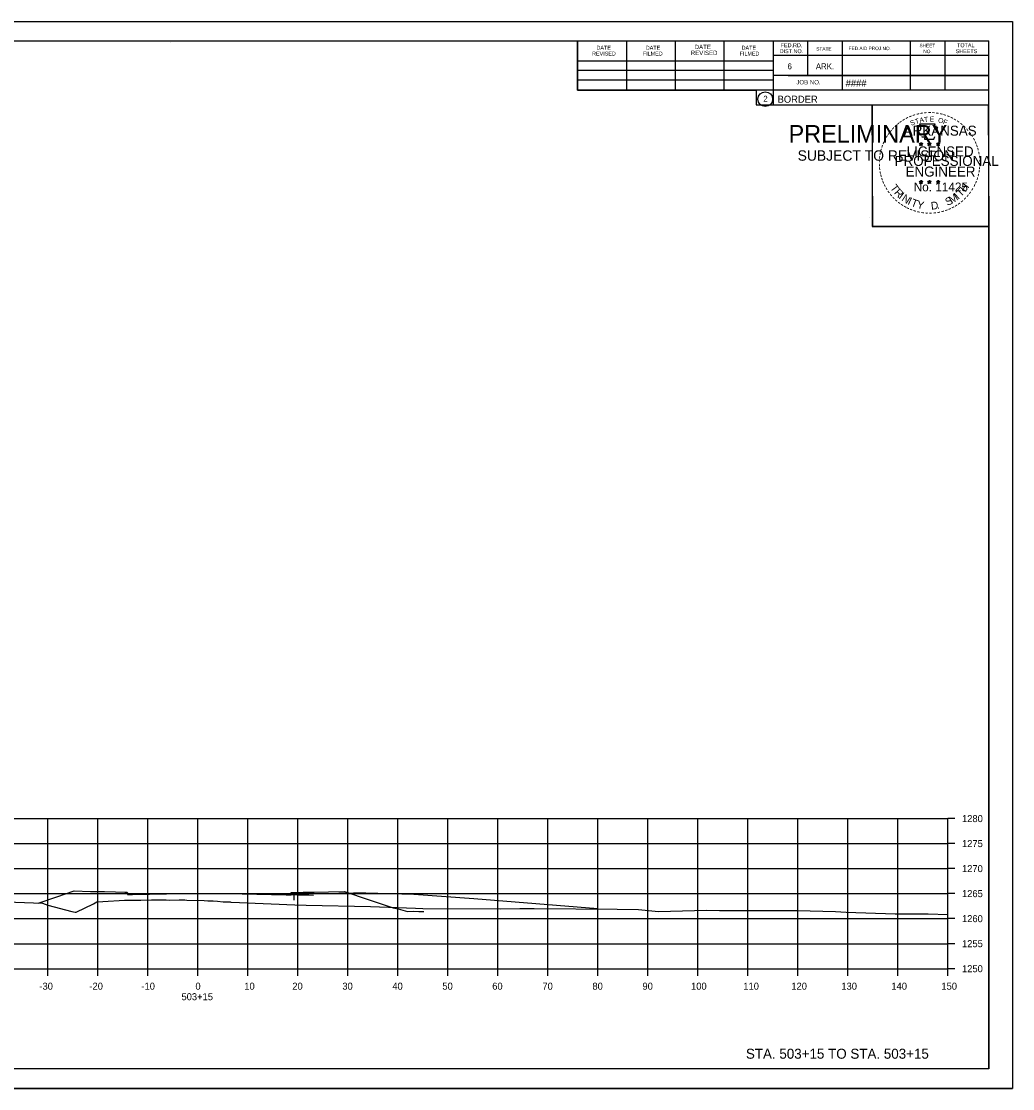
# Model space of a CAD drawing. Extents: x -70 to 701944, y -4 to 666871.
# Drawn here: x 682312.2 to 682510.4, y 651866.6 to 652080 of the extents above; entities that cross this region are included whole.
import ezdxf

# ---------------------------------------------------------------- set-up
doc = ezdxf.new("R2010")
doc.units = 0
for name, color, linetype in [('R_Axis', 7, 'Continuous'), ('R_Axis Annot', 7, 'Continuous'), ('R_Border', 7, 'Continuous'), ('R_Border PE', 7, 'Continuous'), ('R_Border Prem', 7, 'Continuous'), ('R_Draft', 7, 'Continuous'), ('R_Drive', 7, 'Continuous'), ('R_Exist Surface', 7, 'Continuous'), ('R_Grid', 7, 'Continuous'), ('R_No Plot', 7, 'Continuous'), ('R_ROW', 7, 'Continuous')]:
    doc.layers.add(name, color=color, linetype=linetype)

msp = doc.modelspace()

# ---------------------------------------------------------------- linework, layer by layer
at = {"layer": 'R_Axis'}
for p, q in [((682497.43, 651890.62), (682497.43, 651920.62)), ((682498.83, 651920.62), (682497.43, 651920.62)), ((682498.83, 651915.62), (682497.43, 651915.62)), ((682498.83, 651910.62), (682497.43, 651910.62)), ((682498.83, 651905.62), (682497.43, 651905.62)), ((682498.83, 651900.62), (682497.43, 651900.62)), ((682498.83, 651895.62), (682497.43, 651895.62)), ((682197.43, 651890.62), (682497.43, 651890.62)), ((682317.43, 651889.22), (682317.43, 651890.62)), ((682327.43, 651889.22), (682327.43, 651890.62)), ((682337.43, 651889.22), (682337.43, 651890.62)), ((682347.43, 651889.22), (682347.43, 651890.62)), ((682357.43, 651889.22), (682357.43, 651890.62)), ((682367.43, 651889.22), (682367.43, 651890.62)), ((682377.43, 651889.22), (682377.43, 651890.62)), ((682387.43, 651889.22), (682387.43, 651890.62)), ((682397.43, 651889.22), (682397.43, 651890.62)), ((682407.43, 651889.22), (682407.43, 651890.62)), ((682417.43, 651889.22), (682417.43, 651890.62)), ((682427.43, 651889.22), (682427.43, 651890.62)), ((682437.43, 651889.22), (682437.43, 651890.62)), ((682447.43, 651889.22), (682447.43, 651890.62)), ((682457.43, 651889.22), (682457.43, 651890.62)), ((682467.43, 651889.22), (682467.43, 651890.62)), ((682477.43, 651889.22), (682477.43, 651890.62)), ((682487.43, 651889.22), (682487.43, 651890.62)), ((682497.43, 651889.22), (682497.43, 651890.62)), ((682498.83, 651890.62), (682497.43, 651890.62))]:
    msp.add_line(p, q, dxfattribs=at)
at = {"layer": 'R_Border'}
for p, q in [((682189.43, 652076.08), (682505.61, 652076.08)), ((682341.95, 652075.82), (682341.95, 652075.82)), ((682341.95, 652075.82), (682341.95, 652075.82)), ((682423.35, 652066.2), (682423.35, 652076.08)), ((682433.21, 652066.2), (682433.21, 652075.88)), ((682442.97, 652066.2), (682442.97, 652075.88)), ((682452.65, 652066.2), (682452.65, 652075.88)), ((682462.51, 652076.08), (682462.51, 652063.28)), ((682469.35, 652076.08), (682469.35, 652069.14)), ((682476.29, 652076.08), (682476.29, 652066.2)), ((682489.87, 652076.08), (682489.87, 652066.2)), ((682496.81, 652076.08), (682496.81, 652066.2)), ((682505.61, 651870.62), (682505.61, 652076.08)), ((682505.61, 652073.14), (682462.51, 652073.14)), ((682505.61, 652073.16), (682505.61, 652073.16)), ((682423.35, 652072.06), (682462.51, 652072.06)), ((682423.35, 652070.2), (682462.51, 652070.2)), ((682505.61, 652069.14), (682462.51, 652069.14)), ((682465.47, 652069.14), (682505.61, 652069.14)), ((682423.35, 652066.2), (682423.35, 652068.26)), ((682423.35, 652068.26), (682462.51, 652068.26)), ((682505.61, 652066.2), (682423.35, 652066.2)), ((682462.51, 652063.28), (682505.61, 652063.28)), ((682505.61, 651870.62), (682189.43, 651870.62))]:
    msp.add_line(p, q, dxfattribs=at)
msp.add_circle((682460.9, 652064.42), 1.47, dxfattribs=at)
at = {"layer": 'R_Border PE'}
for p, q in [((682492.04, 652055.79), (682492, 652055.54)), ((682492.04, 652055.43), (682492.04, 652055.79)), ((682492.04, 652055.79), (682492.09, 652055.54)), ((682493.71, 652055.79), (682493.67, 652055.54)), ((682493.71, 652055.43), (682493.71, 652055.79)), ((682493.71, 652055.79), (682493.76, 652055.54)), ((682495.48, 652055.78), (682495.44, 652055.53)), ((682495.48, 652055.42), (682495.48, 652055.78)), ((682495.48, 652055.78), (682495.53, 652055.53)), ((682491.69, 652055.54), (682492.04, 652055.43)), ((682491.69, 652055.54), (682491.95, 652055.49)), ((682491.69, 652055.54), (682491.93, 652055.42)), ((682491.83, 652055.13), (682492.04, 652055.43)), ((682491.83, 652055.13), (682491.95, 652055.37)), ((682491.83, 652055.13), (682492.04, 652055.35)), ((682492.39, 652055.54), (682492.04, 652055.43)), ((682492.26, 652055.13), (682492.04, 652055.43)), ((682492.26, 652055.13), (682492.04, 652055.34)), ((682492.39, 652055.54), (682492.1, 652055.49)), ((682492.26, 652055.13), (682492.12, 652055.42)), ((682492.39, 652055.54), (682492.19, 652055.44)), ((682493.36, 652055.54), (682493.71, 652055.43)), ((682493.36, 652055.54), (682493.62, 652055.49)), ((682493.36, 652055.54), (682493.6, 652055.42)), ((682493.5, 652055.13), (682493.71, 652055.43)), ((682493.5, 652055.13), (682493.62, 652055.37)), ((682493.5, 652055.13), (682493.71, 652055.35)), ((682494.06, 652055.54), (682493.71, 652055.43)), ((682493.93, 652055.13), (682493.71, 652055.43)), ((682493.93, 652055.13), (682493.71, 652055.34)), ((682494.06, 652055.54), (682493.77, 652055.49)), ((682493.93, 652055.13), (682493.79, 652055.42)), ((682494.06, 652055.54), (682493.86, 652055.44)), ((682495.13, 652055.53), (682495.48, 652055.42)), ((682495.13, 652055.53), (682495.38, 652055.48)), ((682495.13, 652055.53), (682495.36, 652055.4)), ((682495.26, 652055.12), (682495.48, 652055.42)), ((682495.26, 652055.12), (682495.39, 652055.36)), ((682495.26, 652055.12), (682495.47, 652055.34)), ((682495.69, 652055.12), (682495.47, 652055.33)), ((682495.82, 652055.53), (682495.48, 652055.42)), ((682495.69, 652055.12), (682495.48, 652055.42)), ((682495.82, 652055.53), (682495.54, 652055.48)), ((682495.69, 652055.12), (682495.55, 652055.41)), ((682495.82, 652055.53), (682495.62, 652055.42)), ((682491.69, 652047.97), (682492.04, 652047.85)), ((682491.69, 652047.97), (682491.94, 652047.92)), ((682491.69, 652047.97), (682491.93, 652047.84)), ((682491.82, 652047.56), (682492.04, 652047.85)), ((682491.82, 652047.56), (682491.95, 652047.8)), ((682491.82, 652047.56), (682492.04, 652047.77)), ((682492.04, 652048.22), (682492, 652047.97)), ((682492.04, 652047.85), (682492.04, 652048.22)), ((682492.04, 652048.22), (682492.09, 652047.97)), ((682492.39, 652047.97), (682492.04, 652047.85)), ((682492.25, 652047.56), (682492.04, 652047.85)), ((682492.25, 652047.56), (682492.04, 652047.77)), ((682492.39, 652047.97), (682492.1, 652047.92)), ((682492.25, 652047.56), (682492.11, 652047.85)), ((682492.39, 652047.97), (682492.18, 652047.86)), ((682493.36, 652047.97), (682493.71, 652047.85)), ((682493.36, 652047.97), (682493.61, 652047.92)), ((682493.36, 652047.97), (682493.6, 652047.84)), ((682493.49, 652047.56), (682493.71, 652047.85)), ((682493.49, 652047.56), (682493.62, 652047.8)), ((682493.49, 652047.56), (682493.71, 652047.77)), ((682493.71, 652048.22), (682493.67, 652047.97)), ((682493.71, 652047.85), (682493.71, 652048.22)), ((682493.71, 652048.22), (682493.76, 652047.97)), ((682494.05, 652047.97), (682493.71, 652047.85)), ((682493.92, 652047.56), (682493.71, 652047.85)), ((682493.92, 652047.56), (682493.71, 652047.77)), ((682494.05, 652047.97), (682493.77, 652047.92)), ((682493.92, 652047.56), (682493.78, 652047.85)), ((682494.05, 652047.97), (682493.85, 652047.86)), ((682495.13, 652047.96), (682495.47, 652047.84)), ((682495.13, 652047.96), (682495.38, 652047.91)), ((682495.13, 652047.96), (682495.36, 652047.83)), ((682495.26, 652047.55), (682495.47, 652047.84)), ((682495.26, 652047.55), (682495.38, 652047.79)), ((682495.26, 652047.55), (682495.47, 652047.76)), ((682495.47, 652048.21), (682495.43, 652047.96)), ((682495.47, 652047.84), (682495.47, 652048.21)), ((682495.47, 652048.21), (682495.52, 652047.96)), ((682495.82, 652047.96), (682495.47, 652047.84)), ((682495.69, 652047.55), (682495.47, 652047.84)), ((682495.69, 652047.55), (682495.47, 652047.76)), ((682495.82, 652047.96), (682495.54, 652047.91)), ((682495.69, 652047.55), (682495.55, 652047.84)), ((682495.82, 652047.96), (682495.62, 652047.85))]:
    msp.add_line(p, q, dxfattribs=at)
for points in [[(682491.73, 652059.42), (682492, 652058.59)], [(682495.25, 652058.49), (682495.39, 652058.78), (682494.7, 652058.75), (682494.85, 652059.42), (682491.73, 652059.42)], [(682492.04, 652055.79), (682492.26, 652055.13), (682491.69, 652055.54), (682492.39, 652055.54), (682491.83, 652055.13), (682492.04, 652055.79)], [(682492.23, 652056.99), (682492.23, 652056.91), (682492.79, 652056.89), (682492.74, 652056.41), (682494.61, 652056.41), (682494.81, 652056.95)], [(682493.71, 652055.79), (682493.93, 652055.13), (682493.36, 652055.54), (682494.06, 652055.54), (682493.5, 652055.13), (682493.71, 652055.79)], [(682495.48, 652055.78), (682495.69, 652055.12), (682495.13, 652055.53), (682495.82, 652055.53), (682495.26, 652055.12), (682495.48, 652055.78)], [(682492.04, 652048.22), (682492.25, 652047.56), (682491.69, 652047.97), (682492.39, 652047.97), (682491.82, 652047.56), (682492.04, 652048.22)], [(682493.71, 652048.22), (682493.92, 652047.56), (682493.36, 652047.97), (682494.05, 652047.97), (682493.49, 652047.56), (682493.71, 652048.22)], [(682495.47, 652048.21), (682495.69, 652047.55), (682495.13, 652047.96), (682495.82, 652047.96), (682495.26, 652047.55), (682495.47, 652048.21)]]:
    msp.add_lwpolyline(points, dxfattribs=at)
for centre, radius in [((682492.04, 652055.43), 0.172), ((682492.04, 652055.43), 0.145), ((682492.04, 652055.43), 0.116), ((682492.04, 652055.43), 0.0991), ((682492.04, 652055.43), 0.0747), ((682492.04, 652055.43), 0.0495), ((682492.04, 652055.43), 0.0296), ((682493.71, 652055.43), 0.172), ((682493.71, 652055.43), 0.145), ((682493.71, 652055.43), 0.116), ((682493.71, 652055.43), 0.0991), ((682493.71, 652055.43), 0.0747), ((682493.71, 652055.43), 0.0495), ((682493.71, 652055.43), 0.0296), ((682495.48, 652055.41), 0.172), ((682495.48, 652055.41), 0.145), ((682495.48, 652055.41), 0.116), ((682495.48, 652055.41), 0.0991), ((682495.48, 652055.41), 0.0747), ((682495.48, 652055.41), 0.0495), ((682495.48, 652055.41), 0.0296), ((682492.04, 652047.85), 0.172), ((682492.04, 652047.85), 0.145), ((682492.04, 652047.85), 0.116), ((682492.04, 652047.85), 0.0991), ((682492.04, 652047.85), 0.0747), ((682492.04, 652047.85), 0.0495), ((682492.04, 652047.85), 0.0296), ((682493.71, 652047.85), 0.172), ((682493.71, 652047.85), 0.145), ((682493.71, 652047.85), 0.116), ((682493.71, 652047.85), 0.0991), ((682493.71, 652047.85), 0.0747), ((682493.71, 652047.85), 0.0495), ((682493.71, 652047.85), 0.0296), ((682495.47, 652047.84), 0.172), ((682495.47, 652047.84), 0.145), ((682495.47, 652047.84), 0.116), ((682495.47, 652047.84), 0.0991), ((682495.47, 652047.84), 0.0747), ((682495.47, 652047.84), 0.0495), ((682495.47, 652047.84), 0.0296)]:
    msp.add_circle(centre, radius, dxfattribs=at)
at = {"layer": 'R_Drive'}
for p, q in [((682366.64, 651905.51), (682378.64, 651905.75)), ((682366.64, 651905.34), (682366.64, 651905.51)), ((682390.64, 651905.44), (682378.64, 651905.75)), ((682402.64, 651904.58), (682390.64, 651905.44)), ((682427.43, 651902.56), (682402.64, 651904.58))]:
    msp.add_line(p, q, dxfattribs=at)
at = {"layer": 'R_Exist Surface'}
for points in [[(682301.95, 651904.27), (682316.38, 651903.7), (682317.45, 651903.32), (682322.29, 651902.04), (682322.94, 651901.93), (682323.15, 651901.92), (682326.6, 651903.6), (682327.24, 651903.99), (682328.47, 651904.06), (682332.76, 651904.33), (682333.51, 651904.31), (682333.93, 651904.3), (682335.23, 651904.3), (682336.03, 651904.3), (682338.18, 651904.36), (682339.32, 651904.39), (682341.13, 651904.35), (682341.87, 651904.34), (682343.75, 651904.36), (682344.49, 651904.36), (682344.78, 651904.35), (682344.84, 651904.35), (682345.22, 651904.33), (682348.7, 651904.23), (682349.43, 651904.21), (682350.53, 651904.15), (682351.41, 651904.1), (682352.51, 651904), (682353.92, 651903.95), (682354.06, 651903.94), (682355.76, 651903.84), (682366.83, 651903.41), (682369.12, 651903.33), (682381.96, 651903.04), (682390.95, 651902.74), (682392.45, 651902.68), (682407.95, 651902.56), (682411.8, 651902.67), (682414.67, 651902.62), (682431.31, 651902.54), (682435.55, 651902.45), (682439.55, 651902.04), (682449.17, 651902.29), (682451.76, 651902.28), (682453.56, 651902.27), (682467.34, 651902.24), (682474.95, 651902.08), (682477.06, 651901.95), (682486.86, 651901.59), (682493.46, 651901.58), (682497.43, 651901.48)], [(682315.5, 651903.73), (682319.29, 651904.99), (682322.75, 651906.15), (682325.97, 651906.08), (682328.8, 651906.03), (682331.01, 651905.98), (682332.85, 651905.94), (682333.1, 651905.94), (682333.35, 651905.94), (682333.36, 651905.69), (682333.36, 651905.44), (682333.86, 651905.45), (682334.36, 651905.46), (682341.19, 651905.6), (682347.47, 651905.73), (682356.29, 651905.56), (682365.13, 651905.37), (682365.63, 651905.36), (682366.13, 651905.35), (682366.13, 651905.6), (682366.14, 651905.85), (682366.39, 651905.85), (682366.64, 651905.85), (682368.49, 651905.89), (682370.69, 651905.93), (682373.55, 651905.99), (682376.74, 651906.05), (682381.71, 651904.39), (682386.53, 651902.79), (682387.47, 651902.55), (682389.39, 651902.08), (682390.56, 651902.1), (682391.65, 651902.06), (682391.99, 651902.04), (682392.62, 651902.02)]]:
    msp.add_lwpolyline(points, dxfattribs=at)
at = {"layer": 'R_Grid'}
for p, q in [((682197.43, 651920.62), (682497.43, 651920.62)), ((682317.43, 651890.62), (682317.43, 651920.62)), ((682327.43, 651890.62), (682327.43, 651920.62)), ((682337.43, 651890.62), (682337.43, 651920.62)), ((682347.43, 651890.62), (682347.43, 651920.62)), ((682357.43, 651890.62), (682357.43, 651920.62)), ((682367.43, 651890.62), (682367.43, 651920.62)), ((682377.43, 651890.62), (682377.43, 651920.62)), ((682387.43, 651890.62), (682387.43, 651920.62)), ((682397.43, 651890.62), (682397.43, 651920.62)), ((682407.43, 651890.62), (682407.43, 651920.62)), ((682417.43, 651890.62), (682417.43, 651920.62)), ((682427.43, 651890.62), (682427.43, 651920.62)), ((682437.43, 651890.62), (682437.43, 651920.62)), ((682447.43, 651890.62), (682447.43, 651920.62)), ((682457.43, 651890.62), (682457.43, 651920.62)), ((682467.43, 651890.62), (682467.43, 651920.62)), ((682477.43, 651890.62), (682477.43, 651920.62)), ((682487.43, 651890.62), (682487.43, 651920.62)), ((682497.43, 651890.62), (682497.43, 651920.62)), ((682197.43, 651915.62), (682497.43, 651915.62)), ((682197.43, 651910.62), (682497.43, 651910.62)), ((682197.43, 651905.62), (682497.43, 651905.62)), ((682197.43, 651900.62), (682497.43, 651900.62)), ((682197.43, 651895.62), (682497.43, 651895.62)), ((682197.43, 651890.62), (682497.43, 651890.62))]:
    msp.add_line(p, q, dxfattribs=at)
at = {"layer": 'R_No Plot'}
for p, q in [((682177.03, 652079.98), (682510.36, 652079.98)), ((682481.64, 652040.83), (682481.64, 652040.83)), ((682177.03, 651866.64), (682510.36, 651866.64))]:
    msp.add_line(p, q, dxfattribs=at)
for points in [[(682177.02, 652079.98), (682510.36, 652079.98), (682510.36, 651866.64), (682177.02, 651866.64)], [(682423.35, 652076.08), (682423.35, 652066.2), (682459.08, 652066.2), (682459.08, 652063.28), (682482.28, 652063.28), (682482.28, 652038.95), (682505.61, 652038.95), (682505.61, 651870.62), (682189.43, 651870.62), (682189.43, 652076.08)], [(682482.28, 652063.28), (682505.49, 652063.28), (682505.61, 652038.95), (682482.4, 652038.95)]]:
    msp.add_lwpolyline(points, close=True, dxfattribs=at)
at = {"layer": 'R_ROW'}
for p, q in [((682370.55, 651905.26), (682363.99, 651905.4)), ((682366.64, 651905.85), (682366.64, 651904.33))]:
    msp.add_line(p, q, dxfattribs=at)

# ---------------------------------------------------------------- texts
at = {"layer": 'R_Axis Annot'}
for s, p in [('1280', (682500.23, 651919.92)), ('1275', (682500.23, 651914.92)), ('1270', (682500.23, 651909.92)), ('1265', (682500.23, 651904.92)), ('1260', (682500.23, 651899.92)), ('1255', (682500.23, 651894.92)), ('1250', (682500.23, 651889.92)), ('-30', (682315.77, 651886.42)), ('-20', (682325.77, 651886.42)), ('-10', (682336.17, 651886.42)), ('0', (682346.97, 651886.42)), ('10', (682356.74, 651886.42)), ('20', (682366.34, 651886.42)), ('30', (682376.34, 651886.42)), ('40', (682386.34, 651886.42)), ('50', (682396.34, 651886.42)), ('60', (682406.31, 651886.42)), ('70', (682416.34, 651886.42)), ('80', (682426.34, 651886.42)), ('90', (682436.34, 651886.42)), ('100', (682446.06, 651886.42)), ('110', (682456.51, 651886.42)), ('120', (682466.11, 651886.42)), ('130', (682476.11, 651886.42)), ('140', (682486.11, 651886.42)), ('150', (682496.11, 651886.42)), ('503+15', (682344.18, 651884.32))]:
    msp.add_text(s, height=1.4, dxfattribs=at).set_placement(p)
at = {"layer": 'R_Border'}
for s, height, p in [('DATE', 0.782, (682427.15, 652074.32)), ('DATE', 0.782, (682437.01, 652074.32)), ('DATE', 0.879, (682446.79, 652074.42)), ('DATE', 0.782, (682456.17, 652074.32)), ('FED.RD.', 0.782, (682463.99, 652074.8)), ('FED.AID PROJ.NO.', 0.684, (682477.57, 652074.22)), ('SHEET', 0.684, (682491.73, 652074.8)), ('TOTAL', 0.782, (682499.25, 652074.8)), ('REVISED', 0.782, (682426.27, 652073.14)), ('FILMED', 0.782, (682436.43, 652073.14)), ('REVISED', 0.879, (682446.01, 652073.24)), ('FILMED', 0.782, (682455.77, 652073.14)), ('DIST.NO.', 0.782, (682463.79, 652073.62)), ('STATE', 0.684, (682471.11, 652074.12)), ('NO.', 0.684, (682492.51, 652073.62)), ('SHEETS', 0.782, (682498.97, 652073.62)), ('6', 1.17, (682465.35, 652070.4)), ('ARK.', 1.172, (682471.01, 652070.4)), ('JOB NO.', 0.879, (682467.11, 652067.38)), ('####', 1.4, (682476.98, 652066.94)), ('2', 1.17, (682460.51, 652063.93)), ('BORDER', 1.4, (682463.37, 652063.71))]:
    msp.add_text(s, height=height, rotation=360, dxfattribs=at).set_placement(p)
at = {"layer": 'R_Border PE'}
for s, height, rotation, p in [('-', 1.6, 36.2317, (682488.04, 652059.19)), ('-', 1.6, 34.0636, (682488.62, 652059.59)), ('-', 1.6, 28.7918, (682489.22, 652059.96)), ('-', 1.6, 24.3072, (682489.85, 652060.27)), ('S', 1, 21.594, (682490.09, 652059.09)), ('-', 1.6, 19.1761, (682490.48, 652060.54)), ('T', 1, 16.4036, (682491, 652059.43)), ('-', 1.6, 13.6301, (682491.23, 652060.78)), ('A', 1, 11.2132, (682491.83, 652059.68)), ('-', 1.6, 10.2193, (682491.91, 652060.95)), ('T', 1, 6.0228, (682492.68, 652059.84)), ('-', 1.6, 5.8968, (682492.64, 652061.06)), ('-', 1.6, 0.1862, (682493.41, 652061.13)), ('E', 1, 0.8323, (682493.78, 652059.95)), ('-', 1.6, 357.743, (682494.13, 652061.12)), ('-', 1.6, 352.1617, (682494.88, 652061.06)), ('O', 1, 350.4515, (682495.39, 652059.74)), ('-', 1.6, 347.2049, (682495.6, 652060.95)), ('F', 1, 340.0707, (682496.34, 652059.51)), ('-', 1.6, 342.3362, (682496.23, 652060.79)), ('-', 1.6, 337.8551, (682496.97, 652060.57)), ('-', 1.6, 334.1211, (682497.6, 652060.3)), ('-', 1.6, 329.6409, (682498.18, 652060.01)), ('-', 1.6, 325.8627, (682498.82, 652059.65)), ('-', 1.6, 50.6142, (682486.28, 652057.43)), ('-', 1.6, 48.423, (682486.68, 652057.92)), ('-', 1.6, 42.9622, (682487.13, 652058.4)), ('-', 1.6, 38.9507, (682487.56, 652058.81)), ('ARKANSAS', 2, 360, (682488.59, 652057.13)), ('-', 1.6, 320.5297, (682499.43, 652059.23)), ('-', 1.6, 315.5786, (682500.03, 652058.74)), ('-', 1.6, 309.8797, (682500.6, 652058.19)), ('-', 1.6, 306.6522, (682501.12, 652057.59)), ('-', 1.6, 67.7743, (682484.97, 652055.11)), ('-', 1.6, 62.8713, (682485.23, 652055.73)), ('-', 1.6, 58.0706, (682485.54, 652056.34)), ('-', 1.6, 54.2325, (682485.87, 652056.87)), ('-', 1.4, 303.6753, (682501.61, 652057.02)), ('-', 1.6, 299.6684, (682501.93, 652056.41)), ('-', 1.6, 294.6628, (682502.25, 652055.8)), ('-', 1.6, 81.2013, (682484.42, 652053.06)), ('-', 1.6, 75.461, (682484.55, 652053.77)), ('-', 1.6, 72.3945, (682484.75, 652054.48)), ('LICENSED', 2, 360, (682489.18, 652052.98)), ('DWB', 0.01, 360, (682492.03, 652055.42)), ('DWB', 0.01, 360, (682493.7, 652055.42)), ('DWB', 0.01, 360, (682495.46, 652055.41)), ('-', 1.6, 290.5728, (682502.51, 652055.22)), ('-', 1.6, 285.1233, (682502.74, 652054.64)), ('-', 1.6, 280.5493, (682502.94, 652053.9)), ('-', 1.6, 94.1959, (682484.36, 652050.94)), ('-', 1.6, 89.0622, (682484.32, 652051.67)), ('-', 1.6, 85.1863, (682484.35, 652052.37)), ('PROFESSIONAL', 2, 360, (682486.76, 652051.08)), ('-', 1.6, 276.5962, (682503.11, 652053.13)), ('-', 1.6, 274.3301, (682503.17, 652052.41)), ('-', 1.6, 269.9407, (682503.2, 652051.78)), ('-', 1.6, 98.9479, (682484.43, 652050.27)), ('-', 1.6, 101.7149, (682484.56, 652049.54)), ('-', 1.6, 105.4578, (682484.73, 652048.95)), ('ENGINEER', 2, 360, (682488.95, 652048.95)), ('-', 1.6, 255.7626, (682503, 652049.78)), ('-', 1.6, 260.9953, (682503.11, 652050.46)), ('-', 1.6, 263.5172, (682503.18, 652051.11)), ('-', 1.6, 109.0874, (682484.94, 652048.31)), ('-', 1.6, 114.0643, (682485.19, 652047.72)), ('-', 1.6, 115.7289, (682485.5, 652047.1)), ('T', 1.54, 306.0406, (682485.8, 652046.69)), ('No. 11425', 1.757, 360, (682490.58, 652046)), ('DWB', 0.01, 360, (682492.03, 652047.85)), ('DWB', 0.01, 360, (682493.69, 652047.85)), ('DWB', 0.01, 360, (682495.46, 652047.84)), ('H', 1.54, 54.6088, (682500.92, 652045.73)), ('-', 1.6, 244.6197, (682502.33, 652047.76)), ('-', 1.6, 247.8887, (682502.6, 652048.39)), ('-', 1.6, 252.8681, (682502.82, 652049.06)), ('-', 1.6, 120.4471, (682485.86, 652046.51)), ('-', 1.6, 125.8934, (682486.26, 652045.95)), ('-', 1.6, 130.7181, (682486.72, 652045.4)), ('R', 1.54, 314.005, (682486.56, 652045.64)), ('I', 1.54, 321.9694, (682487.46, 652044.71)), ('N', 1.54, 326.5002, (682488.03, 652044.24)), ('M', 1.54, 32.6563, (682498.18, 652043.46)), ('I', 1.54, 42.1136, (682499.47, 652044.31)), ('T', 1.54, 46.6444, (682500.03, 652044.78)), ('-', 1.6, 231.2538, (682501.11, 652045.79)), ('-', 1.6, 233.8452, (682501.54, 652046.35)), ('-', 1.6, 239.0712, (682501.94, 652047.01)), ('-', 1.6, 134.2238, (682487.24, 652044.86)), ('-', 1.6, 138.9338, (682487.76, 652044.39)), ('-', 1.6, 144.6463, (682488.32, 652043.99)), ('-', 1.6, 148.0898, (682488.88, 652043.62)), ('-', 1.6, 151.5704, (682489.46, 652043.29)), ('I', 1.54, 335.3603, (682489.24, 652043.45)), ('T', 1.54, 339.8912, (682489.9, 652043.13)), ('Y', 1.54, 347.8556, (682491.11, 652042.68)), ('D', 1.54, 6.3969, (682494.1, 652042.32)), ('S', 1.54, 26.9312, (682497.34, 652043.05)), ('-', 1.6, 207.3568, (682498.47, 652043.51)), ('-', 1.6, 212.2491, (682499.02, 652043.86)), ('-', 1.6, 215.7363, (682499.56, 652044.24)), ('-', 1.6, 221.0851, (682500.11, 652044.71)), ('-', 1.6, 225.7653, (682500.63, 652045.22)), ('-', 1.6, 154.6002, (682489.98, 652043.04)), ('-', 1.6, 158.5612, (682490.61, 652042.79)), ('-', 1.6, 162.7983, (682491.29, 652042.58)), ('-', 1.6, 167.5555, (682492.01, 652042.41)), ('-', 1.6, 173.1155, (682492.78, 652042.3)), ('-', 1.6, 176.5183, (682493.53, 652042.25)), ('-', 1.6, 181.5918, (682494.27, 652042.27)), ('-', 1.6, 185.8167, (682495.08, 652042.34)), ('-', 1.6, 191.2858, (682495.82, 652042.48)), ('.', 1.54, 13.7642, (682495.29, 652042.45)), ('-', 1.6, 195.4743, (682496.55, 652042.68)), ('-', 1.6, 200.7184, (682497.22, 652042.92)), ('-', 1.6, 204.2516, (682497.84, 652043.19))]:
    msp.add_text(s, height=height, rotation=rotation, dxfattribs=at).set_placement(p)
at = {"layer": 'R_Border Prem'}
for s, height, p in [('PRELIMINARY', 3.5, (682465.56, 652055.75)), ('DWB', 0.01, (682466.31, 652057.6)), ('SUBJECT TO REVISION', 2.0751, (682467.37, 652052.12))]:
    msp.add_text(s, height=height, rotation=360, dxfattribs=at).set_placement(p)
at = {"layer": 'R_Draft'}
msp.add_text('STA. 503+15 TO STA. 503+15', height=2, dxfattribs=at).set_placement((682457.03, 651872.62))

doc.saveas('drawing.dxf')
